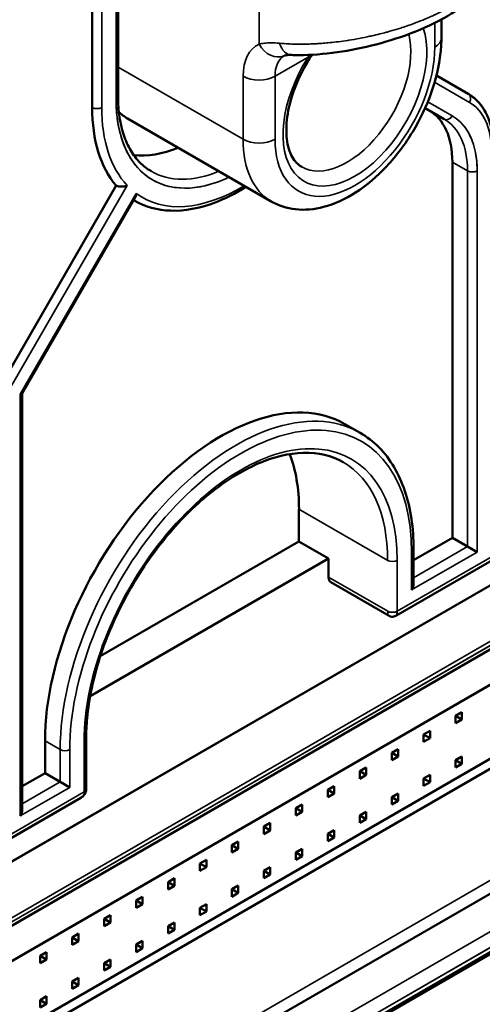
# Model space of a CAD drawing. Header units: millimetres. Extents: x 0 to 14369, y -869 to 2970.
# Tile 662 of 787: x 3617 to 3637, y 1671 to 1715. Entities that reach past the tile are written whole.
import ezdxf

# ---------------------------------------------------------------- set-up
doc = ezdxf.new("R2010")
doc.units = ezdxf.units.MM
doc.header["$LTSCALE"] = 10
doc.layers.add('Sichtbar (ISO)', color=7, linetype='Continuous', lineweight=50)
doc.layers.add('Sichtbar schmal (ISO)', color=7, linetype='Continuous', lineweight=35)

msp = doc.modelspace()

# ---------------------------------------------------------------- linework, layer by layer
at = {"layer": 'Sichtbar (ISO)'}
for p, q in [((3620.931, 1745.871), (3620.931, 1711.251)), ((3620.931, 1745.871), (3620.931, 1711.251)), ((3619.782, 1741.698), (3619.782, 1710.762)), ((3635.243, 1713.844), (3635.243, 1714.659)), ((3636.425, 1711.368), (3635.024, 1712.177)), ((3636.425, 1711.368), (3635.024, 1712.177)), ((3634.521, 1710.735), (3635.364, 1710.248)), ((3621.343, 1710.281), (3627.707, 1706.606)), ((3635.728, 1691.717), (3635.728, 1708.347)), ((3635.728, 1708.347), (3635.728, 1691.717)), ((3620.847, 1707.307), (3615.54, 1698.115)), ((3616.684, 1698.111), (3621.686, 1706.775)), ((3616.684, 1698.111), (3621.686, 1706.775)), ((3621.619, 1706.658), (3621.646, 1706.642)), ((3621.619, 1706.658), (3621.646, 1706.642)), ((3616.688, 1698.118), (3616.688, 1679.704)), ((3616.688, 1698.118), (3616.688, 1679.704)), ((3630.975, 1696.752), (3631.646, 1696.364)), ((3630.975, 1696.752), (3631.646, 1696.364)), ((3645.895, 1694.525), (3598.25, 1667.017)), ((3598.25, 1667.017), (3645.895, 1694.525)), ((3600.048, 1665.217), (3650.624, 1694.417)), ((3600.048, 1665.217), (3650.624, 1694.417)), ((3628.939, 1692.982), (3628.939, 1691.553)), ((3628.939, 1691.553), (3628.939, 1692.982)), ((3628.939, 1691.553), (3620.143, 1686.475)), ((3620.143, 1686.475), (3628.939, 1691.553)), ((3628.939, 1691.553), (3630.248, 1690.798)), ((3630.248, 1690.798), (3628.939, 1691.553)), ((3634.012, 1690.726), (3635.728, 1691.717)), ((3635.728, 1691.717), (3634.012, 1690.726)), ((3636.399, 1691.329), (3635.728, 1691.717)), ((3635.728, 1691.717), (3636.399, 1691.329)), ((3633.227, 1688.267), (3638.21, 1691.144)), ((3633.227, 1688.267), (3638.21, 1691.144)), ((3634.012, 1689.706), (3634.012, 1691.206)), ((3634.012, 1689.706), (3634.012, 1691.206)), ((3636.824, 1691.084), (3636.399, 1691.329)), ((3636.399, 1691.329), (3636.824, 1691.084)), ((3630.248, 1690.798), (3619.693, 1684.704)), ((3619.693, 1684.704), (3630.248, 1690.798)), ((3630.248, 1690.798), (3630.248, 1689.982)), ((3630.248, 1689.982), (3630.248, 1690.798)), ((3632.923, 1688.268), (3630.351, 1689.753)), ((3632.923, 1688.268), (3630.351, 1689.753)), ((3645.203, 1689.716), (3599.948, 1663.588)), ((3599.948, 1660.322), (3645.203, 1686.45)), ((3644.531, 1685.614), (3595.759, 1657.455)), ((3595.759, 1657.455), (3644.531, 1685.614)), ((3636.152, 1683.999), (3635.869, 1683.836)), ((3635.869, 1683.836), (3635.869, 1683.509)), ((3636.152, 1683.672), (3635.869, 1683.836)), ((3635.869, 1683.509), (3636.152, 1683.672)), ((3636.152, 1683.672), (3636.152, 1683.999)), ((3598.738, 1653.653), (3649.312, 1682.852)), ((3649.312, 1682.852), (3598.739, 1653.654)), ((3619.517, 1680.592), (3619.517, 1682.837)), ((3619.517, 1680.592), (3619.517, 1682.837)), ((3634.738, 1683.183), (3634.455, 1683.019)), ((3634.455, 1683.019), (3634.455, 1682.693)), ((3634.738, 1682.856), (3634.455, 1683.019)), ((3634.455, 1682.693), (3634.738, 1682.856)), ((3634.738, 1682.856), (3634.738, 1683.183)), ((3617.696, 1681.306), (3617.696, 1682.735)), ((3617.696, 1682.735), (3617.696, 1681.306)), ((3633.323, 1682.366), (3633.041, 1682.203)), ((3633.323, 1682.039), (3633.323, 1682.366)), ((3633.041, 1682.203), (3633.041, 1681.876)), ((3633.323, 1682.039), (3633.041, 1682.203)), ((3633.041, 1681.876), (3633.323, 1682.039)), ((3636.152, 1682.043), (3635.869, 1681.88)), ((3635.869, 1681.88), (3635.869, 1681.553)), ((3636.152, 1681.717), (3635.869, 1681.88)), ((3636.152, 1681.717), (3636.152, 1682.043)), ((3631.909, 1681.55), (3631.626, 1681.386)), ((3631.909, 1681.223), (3631.909, 1681.55)), ((3635.869, 1681.553), (3636.152, 1681.717)), ((3616.688, 1680.724), (3617.696, 1681.306)), ((3617.696, 1681.306), (3616.688, 1680.724)), ((3618.368, 1680.919), (3617.696, 1681.306)), ((3617.696, 1681.306), (3618.368, 1680.919)), ((3631.626, 1681.386), (3631.626, 1681.06)), ((3631.909, 1681.223), (3631.626, 1681.386)), ((3631.626, 1681.06), (3631.909, 1681.223)), ((3634.738, 1681.227), (3634.455, 1681.063)), ((3634.455, 1681.063), (3634.455, 1680.737)), ((3634.738, 1680.9), (3634.455, 1681.063)), ((3634.738, 1680.9), (3634.738, 1681.227)), ((3650.627, 1680.942), (3600.127, 1651.785)), ((3650.627, 1680.942), (3600.127, 1651.785)), ((3618.792, 1680.674), (3618.368, 1680.919)), ((3618.368, 1680.919), (3618.792, 1680.674)), ((3630.495, 1680.733), (3630.212, 1680.57)), ((3630.495, 1680.406), (3630.495, 1680.733)), ((3634.455, 1680.737), (3634.738, 1680.9)), ((3614.299, 1677.339), (3619.284, 1680.217)), ((3614.299, 1677.339), (3619.284, 1680.217)), ((3630.212, 1680.57), (3630.212, 1680.243)), ((3630.495, 1680.406), (3630.212, 1680.57)), ((3630.212, 1680.243), (3630.495, 1680.406)), ((3633.323, 1680.41), (3633.041, 1680.247)), ((3633.041, 1680.247), (3633.041, 1679.92)), ((3633.323, 1680.084), (3633.041, 1680.247)), ((3633.323, 1680.084), (3633.323, 1680.41)), ((3629.081, 1679.917), (3628.798, 1679.753)), ((3628.798, 1679.753), (3628.798, 1679.427)), ((3629.081, 1679.59), (3628.798, 1679.753)), ((3629.081, 1679.59), (3629.081, 1679.917)), ((3633.041, 1679.92), (3633.323, 1680.084)), ((3628.798, 1679.427), (3629.081, 1679.59)), ((3631.909, 1679.594), (3631.626, 1679.43)), ((3631.626, 1679.43), (3631.626, 1679.104)), ((3631.909, 1679.267), (3631.626, 1679.43)), ((3631.626, 1679.104), (3631.909, 1679.267)), ((3631.909, 1679.267), (3631.909, 1679.594)), ((3627.667, 1679.1), (3627.384, 1678.937)), ((3627.384, 1678.937), (3627.384, 1678.61)), ((3627.667, 1678.773), (3627.384, 1678.937)), ((3627.667, 1678.773), (3627.667, 1679.1)), ((3627.384, 1678.61), (3627.667, 1678.773)), ((3630.495, 1678.777), (3630.212, 1678.614)), ((3630.212, 1678.614), (3630.212, 1678.287)), ((3630.495, 1678.451), (3630.212, 1678.614)), ((3630.212, 1678.287), (3630.495, 1678.451)), ((3630.495, 1678.451), (3630.495, 1678.777)), ((3626.252, 1678.284), (3625.97, 1678.12)), ((3625.97, 1678.12), (3625.97, 1677.794)), ((3626.252, 1677.957), (3625.97, 1678.12)), ((3626.252, 1677.957), (3626.252, 1678.284)), ((3629.081, 1677.961), (3628.798, 1677.797)), ((3629.081, 1677.634), (3629.081, 1677.961)), ((3625.97, 1677.794), (3626.252, 1677.957)), ((3628.798, 1677.797), (3628.798, 1677.471)), ((3629.081, 1677.634), (3628.798, 1677.797)), ((3628.798, 1677.471), (3629.081, 1677.634)), ((3624.838, 1677.467), (3624.555, 1677.304)), ((3624.555, 1677.304), (3624.555, 1676.977)), ((3624.838, 1677.14), (3624.555, 1677.304)), ((3624.555, 1676.977), (3624.838, 1677.14)), ((3624.838, 1677.14), (3624.838, 1677.467)), ((3627.667, 1677.144), (3627.384, 1676.981)), ((3627.667, 1676.818), (3627.667, 1677.144)), ((3627.384, 1676.981), (3627.384, 1676.654)), ((3627.667, 1676.818), (3627.384, 1676.981)), ((3627.384, 1676.654), (3627.667, 1676.818)), ((3623.424, 1676.651), (3623.141, 1676.487)), ((3623.141, 1676.487), (3623.141, 1676.161)), ((3623.424, 1676.324), (3623.141, 1676.487)), ((3623.141, 1676.161), (3623.424, 1676.324)), ((3623.424, 1676.324), (3623.424, 1676.651)), ((3626.252, 1676.328), (3625.97, 1676.164)), ((3626.252, 1676.001), (3626.252, 1676.328)), ((3622.01, 1675.834), (3621.727, 1675.671)), ((3622.01, 1675.507), (3622.01, 1675.834)), ((3625.97, 1676.164), (3625.97, 1675.838)), ((3626.252, 1676.001), (3625.97, 1676.164)), ((3625.97, 1675.838), (3626.252, 1676.001)), ((3621.727, 1675.671), (3621.727, 1675.344)), ((3622.01, 1675.507), (3621.727, 1675.671)), ((3621.727, 1675.344), (3622.01, 1675.507)), ((3624.838, 1675.511), (3624.555, 1675.348)), ((3624.555, 1675.348), (3624.555, 1675.021)), ((3624.838, 1675.185), (3624.555, 1675.348)), ((3624.838, 1675.185), (3624.838, 1675.511)), ((3620.596, 1675.018), (3620.313, 1674.854)), ((3620.596, 1674.691), (3620.596, 1675.018)), ((3624.555, 1675.021), (3624.838, 1675.185)), ((3620.313, 1674.854), (3620.313, 1674.528)), ((3620.596, 1674.691), (3620.313, 1674.854)), ((3620.313, 1674.528), (3620.596, 1674.691)), ((3623.424, 1674.695), (3623.141, 1674.531)), ((3623.141, 1674.531), (3623.141, 1674.205)), ((3623.424, 1674.368), (3623.141, 1674.531)), ((3623.424, 1674.368), (3623.424, 1674.695)), ((3619.181, 1674.201), (3618.899, 1674.038)), ((3618.899, 1674.038), (3618.899, 1673.711)), ((3619.181, 1673.874), (3618.899, 1674.038)), ((3619.181, 1673.874), (3619.181, 1674.201)), ((3623.141, 1674.205), (3623.424, 1674.368)), ((3618.899, 1673.711), (3619.181, 1673.874)), ((3622.01, 1673.878), (3621.727, 1673.715)), ((3621.727, 1673.715), (3621.727, 1673.388)), ((3622.01, 1673.552), (3621.727, 1673.715)), ((3622.01, 1673.552), (3622.01, 1673.878)), ((3617.767, 1673.385), (3617.484, 1673.221)), ((3617.484, 1673.221), (3617.484, 1672.895)), ((3617.767, 1673.058), (3617.484, 1673.221)), ((3617.767, 1673.058), (3617.767, 1673.385)), ((3621.727, 1673.388), (3622.01, 1673.552)), ((3617.484, 1672.895), (3617.767, 1673.058)), ((3620.596, 1673.062), (3620.313, 1672.898)), ((3620.313, 1672.898), (3620.313, 1672.572)), ((3620.596, 1672.735), (3620.313, 1672.898)), ((3620.313, 1672.572), (3620.596, 1672.735)), ((3620.596, 1672.735), (3620.596, 1673.062)), ((3619.181, 1672.245), (3618.899, 1672.082)), ((3618.899, 1672.082), (3618.899, 1671.755)), ((3619.181, 1671.919), (3618.899, 1672.082)), ((3618.899, 1671.755), (3619.181, 1671.919)), ((3619.181, 1671.919), (3619.181, 1672.245)), ((3617.767, 1671.429), (3617.484, 1671.265)), ((3617.767, 1671.102), (3617.767, 1671.429)), ((3617.484, 1671.265), (3617.484, 1670.939)), ((3617.767, 1671.102), (3617.484, 1671.265)), ((3617.484, 1670.939), (3617.767, 1671.102))]:
    msp.add_line(p, q, dxfattribs=at)
for centre, major_axis, ratio, start_param, end_param in [((3626.146, 1714.436), (-4.5, -7.794), 0.57735, 5.497787, 6.084627), ((3624.343, 1715.477), (-3, -5.196), 0.57735, 6.148289, 6.283185), ((3632.192, 1706.306), (2.5, 4.33), 0.57735, 5.497787, 6.283185), ((3632.192, 1706.306), (2.5, 4.33), 0.57735, 5.497787, 6.283185), ((3624.343, 1715.477), (-3.75, -6.495), 0.57735, 0.24779, 0.643501), ((3624.343, 1715.477), (-3.75, -6.495), 0.57735, 0.24779, 0.643501), ((3616.388, 1698.199), (0.299, -0.08), 0.317837, 5.582746, 6.198226), ((3616.388, 1698.199), (-0.299, 0.08), 0.317837, 2.441154, 3.056633), ((3625.475, 1687.226), (5.5, 9.526), 0.57735, 0, 2.356194), ((3625.475, 1687.226), (5.5, 9.526), 0.57735, 0, 2.356194), ((3622.222, 1689.104), (4.75, 8.227), 0.57735, 5.497787, 5.850537), ((3622.222, 1689.104), (-4.75, -8.227), 0.57735, 2.356194, 2.708944), ((3630.601, 1690.186), (-0.25, -0.433), 0.57735, 5.497787, 6.283185), ((3630.601, 1690.186), (-0.25, -0.433), 0.57735, 5.497787, 6.283185), ((3633.712, 1689.533), (-0.212, -0.367), 0.57735, 1.570796, 2.356194), ((3633.712, 1689.533), (-0.212, -0.367), 0.57735, 1.570796, 2.356194), ((3619.217, 1680.592), (0.3, 0), 0.57735, 6.281835, 6.283185), ((3616.388, 1679.531), (-0.212, -0.367), 0.57735, 1.570796, 2.356194), ((3616.388, 1679.531), (-0.212, -0.367), 0.57735, 1.570796, 2.356194)]:
    msp.add_ellipse(centre, major_axis=major_axis, ratio=ratio, start_param=start_param, end_param=end_param, dxfattribs=at)
for points, knots in [([(3637.414, 1717.246), (3637.414, 1716.984), (3637.351, 1716.726), (3637.133, 1716.238), (3636.969, 1716.005), (3636.486, 1715.476), (3636.121, 1715.188), (3635.222, 1714.625), (3634.661, 1714.349), (3633.523, 1713.896), (3632.941, 1713.707), (3631.783, 1713.404), (3631.194, 1713.286), (3630.038, 1713.123), (3629.462, 1713.08), (3628.82, 1713.08), (3628.709, 1713.082), (3628.6, 1713.086)], [0, 0, 0, 0, 0.114508, 0.114508, 0.241433, 0.241433, 0.426078, 0.426078, 0.628566, 0.628566, 0.809259, 0.809259, 0.987663, 0.987663, 1.175049, 1.175049, 1.215109, 1.215109, 1.215109, 1.215109]), ([(3627.707, 1706.606), (3628.036, 1706.417), (3628.405, 1706.3), (3629.194, 1706.211), (3629.615, 1706.251), (3630.514, 1706.486), (3630.99, 1706.707), (3631.935, 1707.314), (3632.401, 1707.712), (3633.254, 1708.625), (3633.641, 1709.141), (3634.304, 1710.237), (3634.581, 1710.817), (3635, 1711.997), (3635.143, 1712.597), (3635.23, 1713.405), (3635.243, 1713.626), (3635.243, 1713.844)], [3.926991, 3.926991, 3.926991, 3.926991, 4.173567, 4.173567, 4.444852, 4.444852, 4.768405, 4.768405, 5.116735, 5.116735, 5.462757, 5.462757, 5.806032, 5.806032, 6.151161, 6.151161, 6.283185, 6.283185, 6.283185, 6.283185]), ([(3628.6, 1713.086), (3628.504, 1713.089), (3628.425, 1713.085), (3628.328, 1713.07), (3628.304, 1713.062), (3628.295, 1713.058), (3628.294, 1713.058), (3628.293, 1713.058)], [0, 0, 0, 0, 0.04461366, 0.04461366, 0.0841308, 0.0841308, 0.09134393, 0.09134393, 0.09134393, 0.09134393]), ([(3628.293, 1713.058), (3628.293, 1713.058), (3628.293, 1713.058), (3628.293, 1713.058), (3628.293, 1713.058), (3628.293, 1713.058), (3628.293, 1713.058), (3628.293, 1713.058), (3628.293, 1713.058), (3628.293, 1713.058), (3628.293, 1713.058), (3628.293, 1713.058)], [2.30052398, 2.30052398, 2.30052398, 2.30052398, 2.31165808, 2.31165808, 2.32279219, 2.32279219, 2.33392629, 2.33392629, 2.34506039, 2.34506039, 2.35619449, 2.35619449, 2.35619449, 2.35619449]), ([(3629.061, 1708.134), (3628.896, 1708.229), (3628.755, 1708.372), (3628.524, 1708.781), (3628.438, 1709.05), (3628.366, 1709.663), (3628.372, 1709.996), (3628.471, 1710.71), (3628.565, 1711.091), (3628.838, 1711.861), (3629.017, 1712.251), (3629.287, 1712.723), (3629.348, 1712.824), (3629.411, 1712.923)], [2.356194, 2.356194, 2.356194, 2.356194, 2.685647, 2.685647, 3.0151, 3.0151, 3.314598, 3.314598, 3.615426, 3.615426, 3.919871, 3.919871, 4.003458, 4.003458, 4.003458, 4.003458]), ([(3620.931, 1711.251), (3620.931, 1710.932), (3620.953, 1710.626), (3621.038, 1710.051), (3621.102, 1709.782), (3621.268, 1709.287), (3621.371, 1709.062), (3621.61, 1708.658), (3621.746, 1708.48), (3622.049, 1708.174), (3622.216, 1708.045), (3622.396, 1707.941)], [3.1415927, 3.1415927, 3.1415927, 3.1415927, 3.2986723, 3.2986723, 3.4557519, 3.4557519, 3.6128316, 3.6128316, 3.7699112, 3.7699112, 3.9269908, 3.9269908, 3.9269908, 3.9269908]), ([(3620.931, 1711.251), (3620.931, 1710.932), (3620.953, 1710.626), (3621.038, 1710.051), (3621.102, 1709.782), (3621.268, 1709.287), (3621.371, 1709.062), (3621.61, 1708.658), (3621.746, 1708.48), (3622.049, 1708.174), (3622.216, 1708.045), (3622.396, 1707.941)], [3.1415927, 3.1415927, 3.1415927, 3.1415927, 3.2986723, 3.2986723, 3.4557519, 3.4557519, 3.6128316, 3.6128316, 3.7699112, 3.7699112, 3.9269908, 3.9269908, 3.9269908, 3.9269908]), ([(3636.425, 1711.368), (3636.571, 1711.283), (3636.706, 1711.179), (3636.947, 1710.935), (3637.053, 1710.796), (3637.234, 1710.49), (3637.31, 1710.323), (3637.43, 1709.966), (3637.474, 1709.776), (3637.533, 1709.379), (3637.548, 1709.171), (3637.548, 1708.957)], [5.4977871, 5.4977871, 5.4977871, 5.4977871, 5.6548668, 5.6548668, 5.8119464, 5.8119464, 5.969026, 5.969026, 6.1261057, 6.1261057, 6.2831853, 6.2831853, 6.2831853, 6.2831853]), ([(3636.425, 1711.368), (3636.575, 1711.282), (3636.712, 1711.174), (3636.958, 1710.923), (3637.065, 1710.779), (3637.248, 1710.463), (3637.323, 1710.291), (3637.441, 1709.923), (3637.484, 1709.727), (3637.536, 1709.34), (3637.548, 1709.151), (3637.548, 1708.957)], [5.4977871, 5.4977871, 5.4977871, 5.4977871, 5.6585239, 5.6585239, 5.8192606, 5.8192606, 5.9799973, 5.9799973, 6.1407341, 6.1407341, 6.2831853, 6.2831853, 6.2831853, 6.2831853]), ([(3621.334, 1707.314), (3621.333, 1707.314), (3621.332, 1707.313), (3621.305, 1707.3), (3621.276, 1707.29), (3621.214, 1707.273), (3621.181, 1707.266), (3621.107, 1707.258), (3621.064, 1707.256), (3620.987, 1707.262), (3620.954, 1707.268), (3620.894, 1707.284), (3620.869, 1707.295), (3620.847, 1707.307)], [-0.00032017, -0.00032017, -0.00032017, -0.00032017, 0, 0, 0.01116909, 0.01116909, 0.02194797, 0.02194797, 0.03484094, 0.03484094, 0.04512589, 0.04512589, 0.05437822, 0.05437822, 0.05437822, 0.05437822]), ([(3620.847, 1707.307), (3620.869, 1707.295), (3620.894, 1707.284), (3620.954, 1707.268), (3620.987, 1707.262), (3621.064, 1707.256), (3621.107, 1707.258), (3621.181, 1707.266), (3621.214, 1707.273), (3621.276, 1707.29), (3621.305, 1707.3), (3621.332, 1707.313), (3621.333, 1707.314), (3621.334, 1707.314)], [-0.05437822, -0.05437822, -0.05437822, -0.05437822, -0.04512589, -0.04512589, -0.03484094, -0.03484094, -0.02194797, -0.02194797, -0.01116909, -0.01116909, 0, 0, 0.00032017, 0.00032017, 0.00032017, 0.00032017]), ([(3621.646, 1706.642), (3622.127, 1706.364), (3622.68, 1706.214), (3623.882, 1706.177), (3624.535, 1706.298), (3625.66, 1706.722), (3626.128, 1706.958), (3626.591, 1707.251)], [3.9269908, 3.9269908, 3.9269908, 3.9269908, 4.227324, 4.227324, 4.5400328, 4.5400328, 4.7587209, 4.7587209, 4.7587209, 4.7587209]), ([(3621.646, 1706.642), (3622.127, 1706.364), (3622.68, 1706.214), (3623.882, 1706.177), (3624.535, 1706.298), (3625.66, 1706.722), (3626.128, 1706.958), (3626.591, 1707.251)], [3.9269908, 3.9269908, 3.9269908, 3.9269908, 4.227324, 4.227324, 4.5400328, 4.5400328, 4.7587209, 4.7587209, 4.7587209, 4.7587209]), ([(3621.73, 1706.961), (3621.73, 1706.96), (3621.73, 1706.959), (3621.729, 1706.92), (3621.724, 1706.883), (3621.709, 1706.822), (3621.699, 1706.797), (3621.686, 1706.775)], [-0.11662996, -0.11662996, -0.11662996, -0.11662996, -0.11627177, -0.11627177, -0.1022435, -0.1022435, -0.09064969, -0.09064969, -0.09064969, -0.09064969]), ([(3621.686, 1706.775), (3621.699, 1706.797), (3621.709, 1706.822), (3621.724, 1706.883), (3621.729, 1706.92), (3621.73, 1706.959), (3621.73, 1706.96), (3621.73, 1706.961)], [0.09064969, 0.09064969, 0.09064969, 0.09064969, 0.1022435, 0.1022435, 0.11627177, 0.11627177, 0.11662996, 0.11662996, 0.11662996, 0.11662996]), ([(3634.012, 1691.206), (3634.012, 1691.678), (3633.98, 1692.132), (3633.852, 1692.996), (3633.755, 1693.405), (3633.498, 1694.171), (3633.337, 1694.526), (3632.954, 1695.173), (3632.732, 1695.464), (3632.23, 1695.972), (3631.95, 1696.189), (3631.646, 1696.364)], [0, 0, 0, 0, 0.1570796, 0.1570796, 0.3141593, 0.3141593, 0.4712389, 0.4712389, 0.6283185, 0.6283185, 0.7853982, 0.7853982, 0.7853982, 0.7853982]), ([(3634.012, 1691.206), (3634.012, 1691.678), (3633.98, 1692.132), (3633.852, 1692.996), (3633.755, 1693.405), (3633.498, 1694.171), (3633.337, 1694.526), (3632.954, 1695.173), (3632.732, 1695.464), (3632.23, 1695.972), (3631.95, 1696.189), (3631.646, 1696.364)], [0, 0, 0, 0, 0.1570796, 0.1570796, 0.3141593, 0.3141593, 0.4712389, 0.4712389, 0.6283185, 0.6283185, 0.7853982, 0.7853982, 0.7853982, 0.7853982]), ([(3630.896, 1695.065), (3630.389, 1695.358), (3629.793, 1695.502), (3628.499, 1695.465), (3627.808, 1695.298), (3626.4, 1694.681), (3625.686, 1694.238), (3624.294, 1693.117), (3623.616, 1692.438), (3622.369, 1690.912), (3621.799, 1690.064), (3620.827, 1688.284), (3620.426, 1687.354), (3619.832, 1685.509), (3619.639, 1684.594), (3619.531, 1683.428), (3619.517, 1683.128), (3619.517, 1682.837)], [0.785398, 0.785398, 0.785398, 0.785398, 1.127312, 1.127312, 1.451125, 1.451125, 1.766128, 1.766128, 2.081142, 2.081142, 2.39705, 2.39705, 2.713239, 2.713239, 3.028956, 3.028956, 3.141593, 3.141593, 3.141593, 3.141593]), ([(3630.896, 1695.065), (3630.389, 1695.358), (3629.793, 1695.502), (3628.499, 1695.465), (3627.808, 1695.298), (3626.4, 1694.681), (3625.686, 1694.238), (3624.294, 1693.117), (3623.616, 1692.438), (3622.369, 1690.912), (3621.799, 1690.064), (3620.827, 1688.284), (3620.426, 1687.354), (3619.832, 1685.509), (3619.639, 1684.594), (3619.531, 1683.428), (3619.517, 1683.128), (3619.517, 1682.837)], [0.785398, 0.785398, 0.785398, 0.785398, 1.127312, 1.127312, 1.451125, 1.451125, 1.766128, 1.766128, 2.081142, 2.081142, 2.39705, 2.39705, 2.713239, 2.713239, 3.028956, 3.028956, 3.141593, 3.141593, 3.141593, 3.141593]), ([(3633.227, 1688.267), (3633.2, 1688.251), (3633.169, 1688.239), (3633.106, 1688.226), (3633.074, 1688.224), (3633.01, 1688.232), (3632.979, 1688.24), (3632.941, 1688.258), (3632.932, 1688.263), (3632.923, 1688.268)], [0.00003404, 0.00003404, 0.00003404, 0.00003404, 0.00966181, 0.00966181, 0.01921669, 0.01921669, 0.02877432, 0.02877432, 0.03181563, 0.03181563, 0.03181563, 0.03181563]), ([(3633.227, 1688.267), (3633.2, 1688.251), (3633.169, 1688.239), (3633.106, 1688.226), (3633.074, 1688.224), (3633.01, 1688.232), (3632.979, 1688.24), (3632.941, 1688.258), (3632.932, 1688.263), (3632.923, 1688.268)], [0.00003784, 0.00003784, 0.00003784, 0.00003784, 0.00966179, 0.00966179, 0.01921668, 0.01921668, 0.02877431, 0.02877431, 0.03182198, 0.03182198, 0.03182198, 0.03182198]), ([(3619.517, 1680.588), (3619.516, 1680.546), (3619.509, 1680.505), (3619.482, 1680.425), (3619.462, 1680.385), (3619.41, 1680.315), (3619.378, 1680.283), (3619.324, 1680.242), (3619.304, 1680.228), (3619.283, 1680.216)], [0.00042787, 0.00042787, 0.00042787, 0.00042787, 0.01299355, 0.01299355, 0.02613438, 0.02613438, 0.03960476, 0.03960476, 0.04690754, 0.04690754, 0.04690754, 0.04690754]), ([(3619.517, 1680.588), (3619.516, 1680.546), (3619.509, 1680.505), (3619.482, 1680.425), (3619.462, 1680.385), (3619.41, 1680.315), (3619.378, 1680.283), (3619.324, 1680.242), (3619.304, 1680.228), (3619.283, 1680.216)], [0.00042787, 0.00042787, 0.00042787, 0.00042787, 0.01299355, 0.01299355, 0.02613438, 0.02613438, 0.03960476, 0.03960476, 0.04689579, 0.04689579, 0.04689579, 0.04689579])]:
    msp.add_open_spline(points, degree=3, knots=knots, dxfattribs=at)
msp.add_open_spline([(3629.53, 1713.097), (3629.489, 1713.04), (3629.449, 1712.982), (3629.411, 1712.923)], degree=3, dxfattribs=at)
at = {"layer": 'Sichtbar schmal (ISO)'}
for p, q in [((3620.843, 1745.748), (3620.843, 1711.129)), ((3620.843, 1711.129), (3620.843, 1745.748)), ((3619.782, 1741.698), (3619.782, 1710.762)), ((3620.207, 1710.762), (3620.207, 1741.8)), ((3620.207, 1741.8), (3620.207, 1710.762)), ((3627.172, 1720.376), (3627.172, 1713.56)), ((3634.95, 1714.507), (3634.95, 1713.436)), ((3627.879, 1712.142), (3629.343, 1712.987)), ((3626.465, 1709.353), (3620.931, 1712.548)), ((3626.465, 1712.142), (3626.465, 1709.353)), ((3627.879, 1709.353), (3627.879, 1712.142)), ((3636.487, 1710.986), (3634.943, 1711.877)), ((3634.943, 1711.877), (3636.487, 1710.986)), ((3634.64, 1711.013), (3635.726, 1710.386)), ((3635.726, 1710.386), (3634.64, 1711.013)), ((3635.728, 1708.347), (3636.399, 1707.96)), ((3636.399, 1707.96), (3635.728, 1708.347)), ((3636.399, 1707.96), (3636.399, 1691.329)), ((3636.399, 1691.329), (3636.399, 1707.96)), ((3636.824, 1691.084), (3636.824, 1707.96)), ((3636.824, 1707.96), (3636.824, 1691.084)), ((3620.847, 1707.307), (3615.54, 1698.115)), ((3621.334, 1707.314), (3615.964, 1698.013)), ((3615.964, 1698.013), (3621.334, 1707.314)), ((3616.6, 1698.076), (3621.73, 1706.961)), ((3621.73, 1706.961), (3616.6, 1698.076)), ((3616.6, 1698.076), (3616.6, 1679.408)), ((3616.6, 1679.408), (3616.6, 1698.076)), ((3650.727, 1694.646), (3600.151, 1665.446)), ((3600.151, 1665.446), (3650.727, 1694.645)), ((3650.689, 1694.809), (3600.189, 1665.653)), ((3628.939, 1692.982), (3632.864, 1690.717)), ((3632.864, 1690.717), (3628.939, 1692.982)), ((3638.314, 1691.373), (3633.288, 1688.471)), ((3633.925, 1689.41), (3636.824, 1691.084)), ((3633.925, 1691.084), (3633.925, 1689.41)), ((3636.824, 1691.084), (3633.925, 1689.41)), ((3633.925, 1689.41), (3633.925, 1691.084)), ((3636.399, 1691.329), (3634.012, 1689.951)), ((3634.012, 1689.951), (3636.399, 1691.329)), ((3638.314, 1691.373), (3634.844, 1689.369)), ((3633.288, 1688.471), (3633.288, 1690.717)), ((3633.288, 1690.717), (3633.288, 1688.471)), ((3632.864, 1688.471), (3630.248, 1689.982)), ((3630.248, 1689.982), (3632.864, 1688.471)), ((3634.844, 1689.369), (3633.288, 1688.471)), ((3598.251, 1653.954), (3648.81, 1683.144)), ((3648.81, 1683.144), (3598.251, 1653.954)), ((3617.696, 1682.735), (3618.368, 1682.347)), ((3618.368, 1682.347), (3617.696, 1682.735)), ((3618.368, 1682.347), (3618.368, 1680.919)), ((3618.368, 1680.919), (3618.368, 1682.347)), ((3618.792, 1680.674), (3618.792, 1682.347)), ((3618.792, 1682.347), (3618.792, 1680.674)), ((3619.429, 1682.715), (3619.429, 1680.47)), ((3619.429, 1680.47), (3619.429, 1682.715)), ((3650.465, 1681.832), (3599.889, 1652.632)), ((3599.889, 1652.632), (3650.465, 1681.832)), ((3600.151, 1652.086), (3650.728, 1681.286)), ((3650.728, 1681.286), (3600.151, 1652.086)), ((3600.189, 1651.923), (3650.689, 1681.079)), ((3650.689, 1681.079), (3619.866, 1663.283)), ((3616.6, 1679.408), (3618.792, 1680.674)), ((3618.792, 1680.674), (3616.6, 1679.408)), ((3618.368, 1680.919), (3616.688, 1679.949)), ((3616.688, 1679.949), (3618.368, 1680.919)), ((3619.429, 1680.47), (3614.403, 1677.568)), ((3614.403, 1677.568), (3619.429, 1680.47))]:
    msp.add_line(p, q, dxfattribs=at)
for centre, major_axis, ratio, start_param, end_param in [((3631.414, 1711.394), (-2.25, -3.897), 0.57735, 4.635921, 8.951087), ((3631.061, 1711.598), (-2, -3.464), 0.57735, 0, 2.613314), ((3634.243, 1713.844), (1, 0), 0.57735, 5.497784, 6.283185), ((3628.586, 1710.917), (-1.5, 2.598), 0.57735, 6.227515, 7.068583), ((3627.879, 1713.968), (0.414, -0.91), 0.815232, 4.790916, 6.283185), ((3631.414, 1711.394), (-2.5, -4.33), 0.57735, 5.497787, 8.63938), ((3628.635, 1714.085), (-0.035, -0.999), 0.621525, 5.235188, 6.283191), ((3629.293, 1711.326), (-1, 1.732), 0.57735, 0, 0.785398), ((3628.989, 1713.191), (0.422, -0.269), 0.062375, 6.283185, 6.900045), ((3627.172, 1712.55), (1, 0), 0.57735, 3.926991, 5.497787), ((3620.631, 1711.251), (0.3, 0), 0.57735, 5.497787, 6.283185), ((3620.631, 1711.251), (0.3, 0), 0.57735, 5.497795, 6.283185), ((3626.358, 1714.313), (-3.9, -6.755), 0.57735, 5.497787, 6.976345), ((3636.275, 1711.108), (0.15, 0.26), 0.816497, 4.712389, 6.283185), ((3636.275, 1711.108), (0.15, 0.26), 0.816497, 4.712389, 6.283185), ((3619.995, 1710.884), (-0.3, 0), 0.57735, 0.785398, 2.356194), ((3626.146, 1714.436), (-4.5, -7.794), 0.57735, 5.497787, 6.084627), ((3619.995, 1710.884), (0.3, 0), 0.57735, 3.926991, 5.497787), ((3626.358, 1714.313), (-4.35, -7.534), 0.57735, 5.497787, 6.112787), ((3626.358, 1714.313), (-4.35, -7.534), 0.57735, 5.497787, 6.112787), ((3634.137, 1706.916), (2.35, 4.07), 0.57735, 5.497787, 6.283185), ((3634.137, 1706.916), (2.35, 4.07), 0.57735, 5.433914, 6.283185), ((3635.514, 1710.508), (-0.15, -0.26), 0.816497, 0, 1.570796), ((3635.514, 1710.508), (-0.15, -0.26), 0.816497, 0, 1.570796), ((3632.864, 1705.918), (2.5, 4.33), 0.57735, 5.497787, 6.283185), ((3632.864, 1705.918), (2.5, 4.33), 0.57735, 5.497787, 6.283185), ((3633.076, 1705.796), (2.65, 4.59), 0.57735, 5.497787, 6.283185), ((3627.172, 1709.761), (-1, 0), 0.57735, 0.785398, 2.356194), ((3630.707, 1711.803), (-3, -5.196), 0.57735, 5.497787, 6.283185), ((3626.146, 1714.436), (-3.75, -6.495), 0.57735, 0, 0.643501), ((3626.146, 1714.436), (-3.75, -6.495), 0.57735, 0, 0.643501), ((3636.612, 1708.082), (0.3, 0), 0.57735, 3.926991, 5.497787), ((3636.612, 1708.082), (-0.3, 0), 0.57735, 0.785398, 2.356194), ((3626.358, 1714.313), (-4.35, -7.534), 0.57735, 6.21701, 7.092969), ((3626.358, 1714.313), (-4.35, -7.534), 0.57735, 6.21701, 7.092969), ((3626.146, 1714.436), (-4.5, -7.794), 0.57735, 6.276998, 6.283185), ((3626.146, 1714.436), (-4.5, -7.794), 0.57735, 6.276998, 6.283185), ((3626.146, 1686.838), (5.5, 9.526), 0.57735, 0, 2.356194), ((3626.146, 1686.838), (5.5, 9.526), 0.57735, 0, 2.356194), ((3626.358, 1686.716), (5.35, 9.266), 0.57735, 5.497787, 8.63938), ((3626.358, 1686.716), (5.35, 9.266), 0.57735, 5.497787, 8.63938), ((3626.358, 1686.716), (4.9, 8.487), 0.57735, 5.497787, 8.63938), ((3626.358, 1686.716), (4.9, 8.487), 0.57735, 5.497787, 8.63938), ((3626.146, 1686.838), (4.75, 8.227), 0.57735, 5.497787, 6.283185), ((3626.146, 1686.838), (4.75, 8.227), 0.57735, 5.497787, 6.283185), ((3633.712, 1691.206), (0.3, 0), 0.57735, 5.497787, 6.283185), ((3633.712, 1691.206), (0.3, 0), 0.57735, 5.497787, 6.283185), ((3633.076, 1690.839), (0.3, 0), 0.57735, 3.926991, 5.497787), ((3633.076, 1690.839), (-0.3, 0), 0.57735, 0.785398, 2.356194), ((3633.076, 1688.594), (0.3, 0), 0.57735, 3.926991, 5.497787), ((3633.076, 1688.594), (-0.3, 0), 0.57735, 0.785398, 2.356194), ((3619.217, 1682.837), (0.3, 0), 0.57735, 5.497787, 6.283185), ((3619.217, 1682.837), (0.3, 0), 0.57735, 5.497787, 6.283185), ((3618.58, 1682.47), (0.3, 0), 0.57735, 3.926991, 5.497787), ((3618.58, 1682.47), (-0.3, 0), 0.57735, 0.785398, 2.356194), ((3619.217, 1680.592), (0.3, 0), 0.57735, 5.497787, 6.281835)]:
    msp.add_ellipse(centre, major_axis=major_axis, ratio=ratio, start_param=start_param, end_param=end_param, dxfattribs=at)
for points, knots in [([(3637.414, 1717.246), (3637.414, 1717.242), (3637.414, 1717.237), (3637.414, 1717.233), (3637.414, 1717.211), (3637.413, 1717.189), (3637.411, 1717.167), (3637.406, 1717.105), (3637.395, 1717.042), (3637.379, 1716.978), (3637.362, 1716.914), (3637.34, 1716.849), (3637.312, 1716.784), (3637.296, 1716.748), (3637.279, 1716.712), (3637.26, 1716.675), (3637.245, 1716.646), (3637.229, 1716.617), (3637.211, 1716.588), (3637.172, 1716.523), (3637.128, 1716.457), (3637.078, 1716.391), (3637.062, 1716.37), (3637.046, 1716.349), (3637.029, 1716.329), (3636.993, 1716.284), (3636.955, 1716.239), (3636.914, 1716.194), (3636.854, 1716.128), (3636.789, 1716.062), (3636.718, 1715.996), (3636.704, 1715.983), (3636.689, 1715.969), (3636.674, 1715.956), (3636.617, 1715.904), (3636.557, 1715.852), (3636.493, 1715.8), (3636.413, 1715.735), (3636.329, 1715.67), (3636.24, 1715.606), (3636.225, 1715.596), (3636.21, 1715.585), (3636.195, 1715.575), (3636.12, 1715.522), (3636.042, 1715.469), (3635.96, 1715.417), (3635.863, 1715.354), (3635.762, 1715.292), (3635.656, 1715.232), (3635.641, 1715.223), (3635.625, 1715.213), (3635.609, 1715.204), (3635.518, 1715.153), (3635.425, 1715.102), (3635.329, 1715.052), (3635.216, 1714.993), (3635.099, 1714.935), (3634.979, 1714.879), (3634.965, 1714.872), (3634.951, 1714.865), (3634.937, 1714.859), (3634.83, 1714.809), (3634.721, 1714.76), (3634.609, 1714.712), (3634.482, 1714.658), (3634.352, 1714.605), (3634.22, 1714.554), (3634.088, 1714.502), (3633.952, 1714.452), (3633.815, 1714.404), (3633.707, 1714.366), (3633.598, 1714.33), (3633.488, 1714.294), (3633.457, 1714.284), (3633.426, 1714.274), (3633.394, 1714.264), (3633.252, 1714.219), (3633.107, 1714.176), (3632.961, 1714.135), (3632.907, 1714.119), (3632.852, 1714.104), (3632.797, 1714.089), (3632.705, 1714.064), (3632.611, 1714.04), (3632.518, 1714.017), (3632.403, 1713.988), (3632.287, 1713.96), (3632.17, 1713.934), (3632.136, 1713.926), (3632.101, 1713.918), (3632.067, 1713.911), (3631.915, 1713.878), (3631.762, 1713.846), (3631.609, 1713.818), (3631.456, 1713.789), (3631.302, 1713.762), (3631.149, 1713.738), (3631.128, 1713.735), (3631.106, 1713.731), (3631.085, 1713.728), (3630.953, 1713.708), (3630.82, 1713.689), (3630.688, 1713.673), (3630.654, 1713.668), (3630.619, 1713.664), (3630.584, 1713.66), (3630.466, 1713.646), (3630.348, 1713.633), (3630.23, 1713.622), (3630.183, 1713.618), (3630.136, 1713.614), (3630.089, 1713.61), (3629.984, 1713.601), (3629.88, 1713.593), (3629.777, 1713.587), (3629.719, 1713.584), (3629.662, 1713.58), (3629.604, 1713.578), (3629.513, 1713.573), (3629.423, 1713.57), (3629.333, 1713.568), (3629.262, 1713.566), (3629.192, 1713.565), (3629.122, 1713.564), (3629.048, 1713.563), (3628.973, 1713.563), (3628.9, 1713.564), (3628.805, 1713.565), (3628.712, 1713.567), (3628.62, 1713.571), (3628.573, 1713.572), (3628.527, 1713.574), (3628.481, 1713.577), (3628.344, 1713.584), (3628.21, 1713.593), (3628.079, 1713.605)], [0.2104278, 0.2104278, 0.2104278, 0.2104278, 0.2124923, 0.2124923, 0.2124923, 0.2222222, 0.2222222, 0.2222222, 0.25, 0.25, 0.25, 0.2777778, 0.2777778, 0.2777778, 0.293289, 0.293289, 0.293289, 0.3055556, 0.3055556, 0.3055556, 0.3333333, 0.3333333, 0.3333333, 0.3421367, 0.3421367, 0.3421367, 0.3611111, 0.3611111, 0.3611111, 0.3888889, 0.3888889, 0.3888889, 0.3946497, 0.3946497, 0.3946497, 0.4166667, 0.4166667, 0.4166667, 0.4444444, 0.4444444, 0.4444444, 0.4490439, 0.4490439, 0.4490439, 0.4722222, 0.4722222, 0.4722222, 0.5, 0.5, 0.5, 0.5041814, 0.5041814, 0.5041814, 0.5277778, 0.5277778, 0.5277778, 0.5555556, 0.5555556, 0.5555556, 0.5587671, 0.5587671, 0.5587671, 0.5833333, 0.5833333, 0.5833333, 0.6111111, 0.6111111, 0.6111111, 0.6388889, 0.6388889, 0.6388889, 0.6605226, 0.6605226, 0.6605226, 0.6666667, 0.6666667, 0.6666667, 0.6944444, 0.6944444, 0.6944444, 0.7047811, 0.7047811, 0.7047811, 0.7222222, 0.7222222, 0.7222222, 0.7436659, 0.7436659, 0.7436659, 0.75, 0.75, 0.75, 0.7777778, 0.7777778, 0.7777778, 0.8055556, 0.8055556, 0.8055556, 0.8094159, 0.8094159, 0.8094159, 0.8333333, 0.8333333, 0.8333333, 0.8396367, 0.8396367, 0.8396367, 0.8611111, 0.8611111, 0.8611111, 0.8697311, 0.8697311, 0.8697311, 0.8888889, 0.8888889, 0.8888889, 0.8996307, 0.8996307, 0.8996307, 0.9166667, 0.9166667, 0.9166667, 0.9300534, 0.9300534, 0.9300534, 0.9444444, 0.9444444, 0.9444444, 0.9628992, 0.9628992, 0.9628992, 0.9722222, 0.9722222, 0.9722222, 1, 1, 1, 1]), ([(3627.172, 1713.56), (3627.243, 1713.58), (3627.322, 1713.596), (3627.41, 1713.607), (3627.498, 1713.618), (3627.595, 1713.624), (3627.706, 1713.624), (3627.816, 1713.624), (3627.94, 1713.618), (3628.079, 1713.605)], [0, 0, 0, 0, 0.333333, 0.333333, 0.333333, 0.666667, 0.666667, 0.666667, 1, 1, 1, 1]), ([(3620.843, 1711.129), (3620.844, 1710.523), (3620.912, 1709.99), (3621.055, 1709.502), (3621.199, 1709.012), (3621.419, 1708.567), (3621.701, 1708.213), (3621.983, 1707.859), (3622.329, 1707.595), (3622.724, 1707.425), (3623.12, 1707.254), (3623.566, 1707.176), (3624.043, 1707.196), (3624.521, 1707.217), (3625.031, 1707.336), (3625.552, 1707.547), (3625.651, 1707.588), (3625.75, 1707.631), (3625.85, 1707.678)], [0.0003593, 0.0003593, 0.0003593, 0.0003593, 0.0909091, 0.0909091, 0.0909091, 0.1818182, 0.1818182, 0.1818182, 0.2727273, 0.2727273, 0.2727273, 0.3636364, 0.3636364, 0.3636364, 0.4545455, 0.4545455, 0.4545455, 0.4718789, 0.4718789, 0.4718789, 0.4718789]), ([(3636.824, 1707.96), (3636.824, 1708.346), (3636.781, 1708.692), (3636.696, 1709.006), (3636.611, 1709.32), (3636.484, 1709.601), (3636.322, 1709.833), (3636.159, 1710.065), (3635.961, 1710.248), (3635.726, 1710.386)], [0, 0, 0, 0, 0.333333, 0.333333, 0.333333, 0.666667, 0.666667, 0.666667, 1, 1, 1, 1]), ([(3632.89, 1688.305), (3632.89, 1688.306), (3632.871, 1688.343), (3632.861, 1688.401), (3632.864, 1688.471)], [0.6620247, 0.6620247, 0.6620247, 0.6620247, 0.6666667, 0.9999274, 0.9999274, 0.9999274, 0.9999274]), ([(3633.288, 1688.471), (3633.288, 1688.447), (3633.288, 1688.424), (3633.285, 1688.403), (3633.282, 1688.366), (3633.274, 1688.334), (3633.263, 1688.31), (3633.253, 1688.29), (3633.242, 1688.275), (3633.228, 1688.267)], [0.0000259, 0.0000259, 0.0000259, 0.0000259, 0.1193127, 0.1193127, 0.1193127, 0.3333333, 0.3333333, 0.3333333, 0.5121189, 0.5121189, 0.5121189, 0.5121189]), ([(3633.264, 1688.313), (3633.275, 1688.337), (3633.282, 1688.368), (3633.285, 1688.403), (3633.288, 1688.424), (3633.288, 1688.447), (3633.288, 1688.471)], [0.6794665, 0.6794665, 0.6794665, 0.6794665, 0.8817314, 0.8817314, 0.8817314, 0.9999734, 0.9999734, 0.9999734, 0.9999734]), ([(3632.888, 1688.309), (3632.888, 1688.309), (3632.89, 1688.306), (3632.891, 1688.303), (3632.893, 1688.3)], [0.33333333, 0.33333333, 0.33333333, 0.33333333, 0.33333333, 0.36009314, 0.36009314, 0.36009314, 0.36009314]), ([(3619.284, 1680.217), (3619.313, 1680.234), (3619.339, 1680.255), (3619.36, 1680.279), (3619.362, 1680.281), (3619.363, 1680.283), (3619.365, 1680.284), (3619.373, 1680.294), (3619.38, 1680.305), (3619.387, 1680.316)], [0.4942244, 0.4942244, 0.4942244, 0.4942244, 0.6552634, 0.6552634, 0.6552634, 0.6666667, 0.6666667, 0.6666667, 0.731556, 0.731556, 0.731556, 0.731556])]:
    msp.add_open_spline(points, degree=3, knots=knots, dxfattribs=at)
for points in [[(3629.343, 1712.987), (3629.369, 1713.023), (3629.395, 1713.058), (3629.422, 1713.092)], [(3632.864, 1688.471), (3632.861, 1688.403), (3632.87, 1688.346), (3632.888, 1688.309)], [(3619.36, 1680.279), (3619.339, 1680.255), (3619.313, 1680.234), (3619.284, 1680.217)], [(3619.399, 1680.337), (3619.406, 1680.351), (3619.412, 1680.366), (3619.416, 1680.381)], [(3619.416, 1680.381), (3619.412, 1680.366), (3619.406, 1680.351), (3619.399, 1680.337)], [(3619.423, 1680.409), (3619.427, 1680.429), (3619.429, 1680.449), (3619.429, 1680.469)]]:
    msp.add_open_spline(points, degree=3, dxfattribs=at)

doc.saveas('drawing.dxf')
